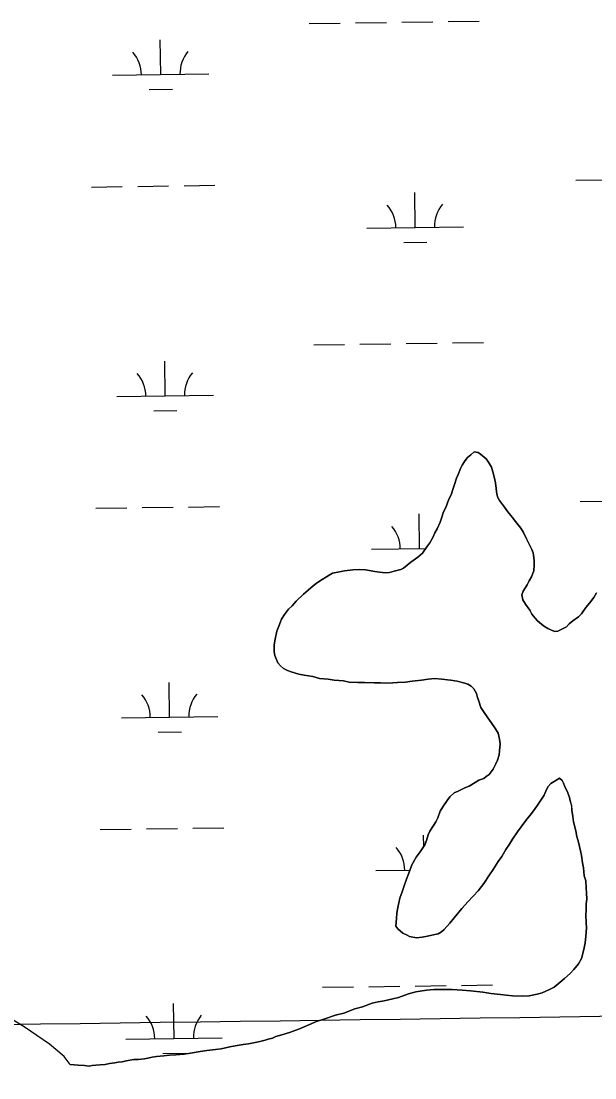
# Model space of a CAD drawing. Extents: x 3767014 to 3805179, y 361544 to 387384.
# Drawn here: x 3783490 to 3784085, y 373138 to 374232 of the extents above; entities that cross this region are included whole.
import ezdxf

# ---------------------------------------------------------------- set-up
doc = ezdxf.new("R2010")
doc.units = 0
for name, color, linetype in [('V-GRID-MAJR', 7, 'Continuous'), ('V-TOPO-SHOR', 7, 'Continuous'), ('V-WETL-SWMP', 7, 'Continuous')]:
    doc.layers.add(name, color=color, linetype=linetype)

msp = doc.modelspace()

# ---------------------------------------------------------------- linework, layer by layer
at = {"layer": 'V-GRID-MAJR'}
msp.add_spline([(3771169.95, 373025.6), (3773820.257, 373061.356), (3779120.863, 373133.445), (3784421.458, 373206.305), (3789722.043, 373279.937), (3795022.617, 373354.339), (3800323.181, 373429.512), (3802973.458, 373467.388)], degree=3, dxfattribs=at)
at = {"layer": 'V-TOPO-SHOR'}
for points in [[(3783926.312, 373550.701), (3783919.233, 373551.279), (3783912.122, 373550.673), (3783905.394, 373549.663), (3783895.517, 373548.733), (3783888.789, 373547.726), (3783880.497, 373547.15), (3783875.76, 373546.878), (3783868.264, 373546.675), (3783862.749, 373546.818), (3783856.447, 373546.98), (3783846.205, 373547.244), (3783839.508, 373547.416), (3783830.448, 373547.65), (3783824.57, 373548.983), (3783814.731, 373549.63), (3783808.448, 373550.581), (3783799.803, 373551.59), (3783792.752, 373553.349), (3783783.722, 373554.765), (3783778.24, 373556.088), (3783770.41, 373558.261), (3783766.503, 373559.543), (3783762.221, 373561.625), (3783759.138, 373564.464), (3783756.464, 373567.685), (3783753.504, 373575.251), (3783752.818, 373579.21), (3783752.605, 373586.312), (3783753.545, 373592.2), (3783755.335, 373600.433), (3783757.436, 373605.502), (3783760.386, 373612.916), (3783763.265, 373617.571), (3783767.357, 373623.379), (3783771.387, 373626.824), (3783775.449, 373631.448), (3783783.124, 373638.741), (3783787.964, 373642.952), (3783793.207, 373647.547), (3783796.025, 373649.841), (3783799.629, 373652.112), (3783802.437, 373654.011), (3783806.842, 373656.657), (3783809.65, 373658.555), (3783813.246, 373660.433), (3783820.378, 373661.828), (3783825.528, 373662.877), (3783834.226, 373663.837), (3783840.944, 373664.451), (3783847.235, 373663.894), (3783857.043, 373662.065), (3783861.759, 373661.549), (3783868.053, 373660.994), (3783872.002, 373661.287), (3783877.162, 373662.731), (3783883.9, 373664.134), (3783886.698, 373665.639), (3783890.325, 373668.699), (3783894.345, 373671.748), (3783901.577, 373677.081), (3783906.416, 373681.292), (3783910.922, 373687.878), (3783913.781, 373691.745), (3783917.084, 373697.574), (3783919.175, 373702.251), (3783921.649, 373706.523), (3783924.58, 373713.149), (3783925.872, 373717.452), (3783928.014, 373724.097), (3783930.49, 373728.369), (3783933.47, 373736.965), (3783935.954, 373741.63), (3783938.097, 373748.276), (3783939.381, 373752.186), (3783941.523, 373758.831), (3783943.198, 373762.731), (3783945.725, 373768.971), (3783947.393, 373772.477), (3783950.665, 373777.122), (3783953.111, 373780.215), (3783956.332, 373782.889), (3783959.957, 373785.949), (3783963.887, 373785.455), (3783966.605, 373783.809), (3783972.39, 373778.928), (3783974.664, 373775.324), (3783977.682, 373770.12), (3783979.137, 373765.352), (3783980.58, 373760.191), (3783981.996, 373753.849), (3783982.641, 373748.313), (3783983.276, 373742.384), (3783984.367, 373738.808), (3783986.255, 373735.607), (3783991.203, 373728.777), (3783994.628, 373723.96), (3783999.213, 373718.322), (3784002.648, 373713.898), (3784008.384, 373707.05), (3784011.03, 373702.647)], [(3784011.03, 373702.647), (3784014.008, 373695.87), (3784016.644, 373691.071), (3784019.644, 373685.081), (3784021.129, 373681.495), (3784021.794, 373676.748), (3784022.087, 373672.797), (3784021.995, 373669.254), (3784021.833, 373662.95), (3784019.308, 373656.708), (3784016.832, 373652.436), (3784014.761, 373648.547), (3784010.649, 373641.952), (3784009.367, 373638.042), (3784010.418, 373632.892), (3784013.064, 373628.489), (3784017.629, 373622.064), (3784019.496, 373618.074), (3784022.939, 373614.044), (3784025.626, 373611.216), (3784031.797, 373605.932), (3784036.061, 373603.063), (3784043.079, 373600.124), (3784046.634, 373600.427), (3784052.625, 373603.425), (3784055.422, 373604.93), (3784058.261, 373608.011), (3784062.281, 373611.06), (3784067.907, 373615.25), (3784071.141, 373618.322), (3784075.646, 373624.907), (3784079.312, 373629.541), (3784083.797, 373635.339), (3784086.677, 373639.996)], [(3784062.191, 373408.453), (3784061.183, 373415.179), (3784060.901, 373419.523), (3784059.457, 373424.686), (3784058.761, 373428.249), (3784056.911, 373433.027), (3784053.549, 373440.21), (3784052.439, 373442.997), (3784050.933, 373445.797), (3784048.236, 373448.23), (3784042.631, 373444.828), (3784039.419, 373442.544), (3784036.581, 373439.464), (3784034.924, 373436.353), (3784032.407, 373430.504), (3784029.548, 373426.638), (3784025.448, 373420.436), (3784022.992, 373416.951), (3784018.094, 373410.377), (3784014.428, 373405.74), (3784008.71, 373398.005), (3784004.628, 373392.59), (3783999.709, 373385.227), (3783996.415, 373379.794), (3783992.727, 373374.371), (3783988.596, 373366.988), (3783984.918, 373361.958), (3783979.585, 373353.817), (3783975.888, 373347.999), (3783969.746, 373339.092), (3783964.039, 373331.748), (3783953.504, 373320.588), (3783947.007, 373313.267), (3783939.268, 373303.61), (3783934.793, 373298.208), (3783928.713, 373291.662), (3783925.884, 373288.975), (3783922.683, 373287.087), (3783919.118, 373286.391), (3783911.581, 373284.615), (3783906.037, 373283.575), (3783900.108, 373282.938), (3783893.049, 373284.302), (3783890.321, 373285.555), (3783886.039, 373287.636), (3783880.636, 373292.111), (3783878.735, 373294.918), (3783879.333, 373302.789), (3783879.868, 373308.292), (3783880.808, 373314.182), (3783883.03, 373323.978), (3783885.172, 373330.623), (3783887.304, 373336.876), (3783889.842, 373343.511), (3783893.225, 373352.492), (3783895.347, 373358.349), (3783899.893, 373366.51), (3783903.975, 373371.923), (3783908.894, 373379.286), (3783910.582, 373383.578), (3783912.308, 373389.448), (3783913.986, 373393.345), (3783917.682, 373399.164), (3783920.148, 373403.043), (3783922.229, 373407.325), (3783924.764, 373413.961), (3783927.25, 373418.626), (3783931.756, 373425.212), (3783934.613, 373429.081), (3783939.049, 373432.909), (3783943.432, 373434.766), (3783950.221, 373438.139), (3783954.604, 373439.997), (3783961.008, 373443.773), (3783964.614, 373446.047), (3783969.785, 373447.884), (3783972.2, 373449.792), (3783975.411, 373452.076), (3783979.493, 373457.489), (3783982.393, 373462.932), (3783984.07, 373466.832), (3783985.786, 373472.306), (3783986.292, 373476.629), (3783986.87, 373483.709), (3783986.202, 373488.457), (3783984.789, 373494.799), (3783982.145, 373499.204), (3783977.588, 373506.022), (3783974.166, 373510.839), (3783969.601, 373517.266), (3783966.945, 373521.276), (3783964.753, 373528.032), (3783963.269, 373531.618), (3783962.197, 373535.982), (3783959.562, 373540.781), (3783956.877, 373543.607), (3783953.381, 373545.669), (3783950.249, 373546.538), (3783942.422, 373548.711), (3783935.352, 373549.679), (3783926.312, 373550.701)], [(3783541.184, 373151.845), (3783549.446, 373151.239), (3783556.132, 373150.672), (3783560.849, 373150.156), (3783564.019, 373150.862), (3783567.97, 373151.155), (3783572.314, 373151.438), (3783577.444, 373151.7), (3783582.201, 373152.761), (3783587.737, 373153.406), (3783590.907, 373154.112), (3783595.251, 373154.397), (3783599.22, 373155.476), (3783607.14, 373156.848), (3783611.877, 373157.121), (3783618.199, 373157.748), (3783621.767, 373158.444), (3783626.129, 373159.515), (3783630.876, 373160.181), (3783638.38, 373160.774), (3783644.309, 373161.411), (3783650.623, 373161.643), (3783659.321, 373162.601), (3783666.046, 373163.611), (3783675.946, 373165.327), (3783683.067, 373166.327), (3783691.763, 373167.285), (3783697.692, 373167.922), (3783706.814, 373170.052), (3783712.36, 373171.09), (3783720.673, 373172.454), (3783726.206, 373173.099), (3783732.944, 373174.502), (3783737.702, 373175.563), (3783743.256, 373176.997), (3783746.439, 373178.099), (3783750.803, 373179.168), (3783754.389, 373180.652), (3783758.358, 373181.734), (3783763.922, 373183.561), (3783769.489, 373185.389), (3783779.035, 373188.691), (3783786.207, 373191.66), (3783796.57, 373196.123), (3783804.125, 373198.687), (3783816.054, 373202.718), (3783824.781, 373204.858), (3783836.325, 373209.292), (3783844.265, 373211.45), (3783854.215, 373215.137), (3783860.557, 373216.552), (3783866.497, 373217.58), (3783875.618, 373219.712), (3783881.568, 373221.133), (3783891.91, 373224.809), (3783899.457, 373226.98), (3783910.537, 373228.668), (3783918.041, 373229.262), (3783930.263, 373229.342), (3783936.97, 373229.563), (3783947.595, 373228.895), (3783956.242, 373227.885), (3783968.827, 373226.773), (3783977.068, 373225.379), (3783987.29, 373224.328), (3783993.18, 373223.388), (3783999.471, 373222.831), (3784010.106, 373222.557), (3784016.814, 373222.78), (3784025.137, 373224.537), (3784030.3, 373225.979), (3784037.873, 373229.331), (3784042.672, 373231.967), (3784049.106, 373236.927), (3784053.54, 373240.753), (3784059.199, 373246.127), (3784063.24, 373249.965), (3784068.128, 373256.146), (3784071.026, 373261.589), (3784073.633, 373270.984), (3784074.987, 373277.65), (3784075.554, 373284.336), (3784076.181, 373293.387), (3784075.919, 373298.519), (3784075.739, 373306.801), (3784075.859, 373311.528), (3784076.031, 373318.225), (3784076.548, 373322.941), (3784076.326, 373329.646), (3784076.054, 373334.385), (3784075.458, 373341.889), (3784074.014, 373347.05), (3784073.045, 373355.355), (3784071.997, 373360.506), (3784071.006, 373368.02), (3784069.957, 373373.171), (3784067.817, 373381.897), (3784066.392, 373387.849), (3784065.363, 373393.788), (3784062.838, 373402.918), (3784062.191, 373408.453)], [(3783541.184, 373151.845), (3783535.026, 373159.963), (3783519.756, 373172.772), (3783493.791, 373190.63), (3783477.811, 373200.594)]]:
    msp.add_lwpolyline(points, dxfattribs=at)
at = {"layer": 'V-WETL-SWMP'}
for p, q in [((3783788.972, 374229.611), (3783820.969, 374230.055)), ((3783836.967, 374230.278), (3783868.964, 374230.722)), ((3783884.962, 374230.944), (3783916.959, 374231.389)), ((3783932.958, 374231.611), (3783964.955, 374232.055)), ((3783635.099, 374176.726), (3783634.599, 374212.723)), ((3783585.104, 374176.032), (3783685.095, 374177.421)), ((3783623.315, 374161.13), (3783647.313, 374161.464)), ((3783563.302, 374060.286), (3783595.299, 374060.73)), ((3783611.297, 374060.953), (3783643.294, 374061.397)), ((3783659.293, 374061.619), (3783691.289, 374062.064)), ((3784065.161, 374067.257), (3784097.158, 374067.702)), ((3783898.758, 374018.511), (3783898.258, 374054.508)), ((3783848.763, 374017.817), (3783948.754, 374019.206)), ((3783886.974, 374002.915), (3783910.972, 374003.249)), ((3783793.592, 373896.968), (3783825.589, 373897.412)), ((3783841.588, 373897.635), (3783873.585, 373898.079)), ((3783889.583, 373898.301), (3783921.58, 373898.746)), ((3783937.579, 373898.968), (3783969.576, 373899.413)), ((3783639.72, 373844.084), (3783639.22, 373880.08)), ((3783589.725, 373843.389), (3783689.715, 373844.778)), ((3783627.936, 373828.487), (3783651.933, 373828.821)), ((3784069.782, 373734.614), (3784101.779, 373735.059)), ((3783567.923, 373727.643), (3783599.92, 373728.088)), ((3783615.918, 373728.31), (3783647.915, 373728.754)), ((3783663.913, 373728.976), (3783695.91, 373729.421)), ((3783903.379, 373685.868), (3783902.879, 373721.865)), ((3783853.384, 373685.174), (3783909.605, 373685.955)), ((3783891.595, 373670.272), (3783892.414, 373670.284)), ((3783644.341, 373511.441), (3783643.841, 373547.437)), ((3783594.346, 373510.746), (3783694.336, 373512.135)), ((3783632.557, 373495.844), (3783656.554, 373496.178)), ((3783572.543, 373395), (3783604.54, 373395.445)), ((3783620.539, 373395.667), (3783652.536, 373396.111)), ((3783668.534, 373396.334), (3783700.531, 373396.778)), ((3783907.664, 373377.445), (3783907.5, 373389.222)), ((3783858.005, 373352.531), (3783893.418, 373353.023)), ((3783802.834, 373231.682), (3783834.831, 373232.127)), ((3783850.829, 373232.349), (3783882.826, 373232.793)), ((3783898.825, 373233.016), (3783930.822, 373233.46)), ((3783946.82, 373233.682), (3783978.817, 373234.127)), ((3783648.962, 373178.798), (3783648.462, 373214.794)), ((3783598.967, 373178.103), (3783698.957, 373179.492)), ((3783637.177, 373163.202), (3783661.175, 373163.535))]:
    msp.add_line(p, q, dxfattribs=at)
for points in [[(3784009.367, 373638.043), (3784010.65, 373641.952), (3784014.762, 373648.547), (3784016.833, 373652.436), (3784019.308, 373656.708), (3784021.833, 373662.95), (3784021.995, 373669.253), (3784022.087, 373672.798), (3784021.794, 373676.748), (3784021.128, 373681.495), (3784019.643, 373685.081), (3784016.644, 373691.071), (3784014.008, 373695.869), (3784011.029, 373702.646), (3784008.383, 373707.05), (3784002.647, 373713.899), (3783999.213, 373718.323), (3783994.628, 373723.96), (3783991.204, 373728.778), (3783986.256, 373735.607), (3783984.367, 373738.809), (3783983.276, 373742.384), (3783982.641, 373748.313), (3783981.995, 373753.849), (3783980.581, 373760.192), (3783979.137, 373765.353), (3783977.683, 373770.121), (3783974.664, 373775.323), (3783972.391, 373778.929), (3783966.604, 373783.808), (3783963.887, 373785.455), (3783959.958, 373785.95), (3783956.332, 373782.89), (3783953.11, 373780.214), (3783950.665, 373777.123), (3783947.392, 373772.477), (3783945.725, 373768.972), (3783943.199, 373762.73), (3783941.522, 373758.832), (3783939.38, 373752.186), (3783938.097, 373748.277), (3783935.955, 373741.631), (3783933.47, 373736.965), (3783930.49, 373728.37), (3783928.015, 373724.097), (3783925.873, 373717.451), (3783924.58, 373713.149), (3783921.65, 373706.523), (3783919.175, 373702.251), (3783917.084, 373697.574), (3783913.78, 373691.746), (3783910.921, 373687.878), (3783906.416, 373681.293), (3783901.577, 373677.082), (3783894.345, 373671.749), (3783890.325, 373668.699), (3783886.698, 373665.639), (3783883.9, 373664.134), (3783877.163, 373662.731), (3783872.002, 373661.287), (3783868.052, 373660.994), (3783861.76, 373661.55), (3783857.043, 373662.066), (3783847.235, 373663.895), (3783840.943, 373664.451), (3783834.226, 373663.836), (3783825.529, 373662.877), (3783820.378, 373661.827), (3783813.247, 373660.434), (3783809.651, 373658.555), (3783806.842, 373656.657), (3783802.438, 373654.011), (3783799.63, 373652.112), (3783796.024, 373649.84), (3783793.206, 373647.547), (3783787.963, 373642.952), (3783783.125, 373638.74), (3783775.448, 373631.448), (3783771.387, 373626.823), (3783767.356, 373623.379), (3783763.265, 373617.571), (3783760.386, 373612.915), (3783757.436, 373605.502), (3783755.335, 373600.432), (3783753.546, 373592.2), (3783752.606, 373586.311), (3783752.818, 373579.21), (3783753.504, 373575.251), (3783756.463, 373567.685), (3783759.139, 373564.463), (3783762.22, 373561.625), (3783766.502, 373559.543), (3783770.411, 373558.26), (3783778.239, 373556.088), (3783783.723, 373554.764), (3783792.753, 373553.349), (3783799.803, 373551.591), (3783808.449, 373550.581), (3783814.732, 373549.631), (3783824.569, 373548.983), (3783830.448, 373547.649)], [(3784086.677, 373639.996), (3784083.798, 373635.34), (3784079.312, 373629.542), (3784075.646, 373624.907), (3784071.14, 373618.322), (3784067.908, 373615.251), (3784062.281, 373611.06), (3784058.261, 373608.01), (3784055.422, 373604.93), (3784052.624, 373603.425), (3784046.635, 373600.426), (3784043.079, 373600.123), (3784036.06, 373603.063), (3784031.797, 373605.932), (3784025.626, 373611.215), (3784022.94, 373614.043), (3784019.496, 373618.074), (3784017.628, 373622.064), (3784013.063, 373628.488), (3784010.417, 373632.892), (3784009.367, 373638.043)], [(3783830.448, 373547.649), (3783839.508, 373547.416), (3783846.205, 373547.244), (3783856.447, 373546.98), (3783862.749, 373546.818), (3783868.264, 373546.676), (3783875.759, 373546.878), (3783880.496, 373547.15), (3783888.789, 373547.725), (3783895.516, 373548.734), (3783905.394, 373549.663), (3783912.121, 373550.672), (3783919.232, 373551.278), (3783926.312, 373550.701), (3783935.352, 373549.68), (3783942.423, 373548.71), (3783950.25, 373546.538), (3783953.381, 373545.669), (3783956.876, 373543.608), (3783959.562, 373540.78), (3783962.198, 373535.982), (3783963.269, 373531.618), (3783964.753, 373528.032), (3783966.944, 373521.275), (3783969.6, 373517.265), (3783974.165, 373510.84), (3783977.589, 373506.022), (3783982.144, 373499.204), (3783984.79, 373494.8), (3783986.203, 373488.456), (3783986.869, 373483.709), (3783986.293, 373476.629), (3783985.787, 373472.306), (3783984.07, 373466.831), (3783982.393, 373462.933), (3783979.493, 373457.489), (3783975.412, 373452.075), (3783972.2, 373449.793), (3783969.786, 373447.884), (3783964.614, 373446.046), (3783961.008, 373443.774), (3783954.604, 373439.997), (3783950.22, 373438.139), (3783943.432, 373434.766), (3783939.049, 373432.908), (3783934.614, 373429.08), (3783931.755, 373425.212), (3783927.25, 373418.626), (3783924.765, 373413.96), (3783922.229, 373407.324), (3783920.148, 373403.042), (3783917.683, 373399.163), (3783913.986, 373393.346), (3783912.309, 373389.447), (3783910.581, 373383.579), (3783908.894, 373379.286), (3783903.974, 373371.924), (3783899.893, 373366.51), (3783895.347, 373358.349), (3783893.225, 373352.491), (3783889.841, 373343.512), (3783887.305, 373336.876), (3783885.173, 373330.624), (3783883.031, 373323.978), (3783880.808, 373314.181), (3783879.868, 373308.292), (3783879.333, 373302.788), (3783878.736, 373294.919), (3783880.635, 373292.111), (3783886.038, 373287.636), (3783890.32, 373285.555), (3783893.048, 373284.302), (3783900.108, 373282.938), (3783906.037, 373283.574), (3783911.582, 373284.614), (3783919.117, 373286.391), (3783922.683, 373287.087), (3783925.885, 373288.976), (3783928.713, 373291.662), (3783934.794, 373298.207), (3783939.269, 373303.61), (3783947.007, 373313.266), (3783953.503, 373320.588), (3783964.038, 373331.748), (3783969.746, 373339.091), (3783975.888, 373347.999), (3783979.585, 373353.817), (3783984.919, 373361.957), (3783988.596, 373366.987), (3783992.728, 373374.37), (3783996.415, 373379.794), (3783999.708, 373385.227), (3784004.628, 373392.59), (3784008.709, 373398.004), (3784014.427, 373405.74), (3784018.094, 373410.376), (3784022.993, 373416.951), (3784025.448, 373420.436), (3784029.549, 373426.637), (3784032.408, 373430.505), (3784034.923, 373436.353)], [(3784034.923, 373436.353), (3784036.58, 373439.464), (3784039.419, 373442.545), (3784042.631, 373444.827), (3784048.237, 373448.23), (3784050.934, 373445.796), (3784052.438, 373442.998), (3784053.549, 373440.21), (3784056.912, 373433.028), (3784058.76, 373428.25), (3784059.457, 373424.685), (3784060.9, 373419.523), (3784061.183, 373415.18), (3784062.192, 373408.453), (3784062.838, 373402.918), (3784065.363, 373393.787), (3784066.392, 373387.848), (3784067.816, 373381.898), (3784069.957, 373373.171), (3784071.006, 373368.02), (3784071.996, 373360.505), (3784073.046, 373355.354), (3784074.015, 373347.051), (3784075.458, 373341.889), (3784076.054, 373334.385), (3784076.326, 373329.647), (3784076.548, 373322.941), (3784076.032, 373318.224), (3784075.86, 373311.527), (3784075.738, 373306.8), (3784075.919, 373298.518), (3784076.181, 373293.386), (3784075.554, 373284.336), (3784074.988, 373277.65), (3784073.634, 373270.984), (3784071.027, 373261.59), (3784068.128, 373256.146), (3784063.239, 373249.965), (3784059.198, 373246.127), (3784053.541, 373240.754), (3784049.107, 373236.927), (3784042.672, 373231.968), (3784037.874, 373229.332), (3784030.299, 373225.979), (3784025.137, 373224.536), (3784016.814, 373222.779), (3784010.107, 373222.557), (3783999.471, 373222.831), (3783993.179, 373223.387), (3783987.29, 373224.327), (3783977.069, 373225.378), (3783968.827, 373226.773), (3783956.242, 373227.885), (3783947.596, 373228.896), (3783936.97, 373229.563), (3783930.263, 373229.342), (3783918.041, 373229.262), (3783910.537, 373228.667), (3783899.456, 373226.981), (3783891.911, 373224.81), (3783881.568, 373221.134), (3783875.618, 373219.711), (3783866.497, 373217.58), (3783860.558, 373216.551), (3783854.215, 373215.137), (3783844.265, 373211.451), (3783836.326, 373209.291), (3783824.781, 373204.857), (3783816.054, 373202.717), (3783804.125, 373198.688), (3783796.569, 373196.123), (3783786.206, 373191.66), (3783779.034, 373188.691), (3783769.489, 373185.389), (3783763.923, 373183.561), (3783758.358, 373181.733), (3783754.388, 373180.653), (3783750.802, 373179.168), (3783746.439, 373178.098), (3783743.257, 373176.997), (3783737.701, 373175.564), (3783732.944, 373174.503), (3783726.207, 373173.1), (3783720.672, 373172.454), (3783712.359, 373171.091), (3783706.813, 373170.052), (3783697.692, 373167.921), (3783691.763, 373167.285), (3783683.067, 373166.327), (3783675.946, 373165.327), (3783666.047, 373163.611), (3783659.32, 373162.602), (3783650.623, 373161.643), (3783644.31, 373161.411), (3783638.381, 373160.775), (3783630.877, 373160.18), (3783626.129, 373159.514), (3783621.766, 373158.444), (3783618.2, 373157.747), (3783611.877, 373157.121), (3783607.14, 373156.849)], [(3783607.14, 373156.849), (3783599.221, 373155.476), (3783595.251, 373154.396), (3783590.908, 373154.113), (3783587.737, 373153.406), (3783582.201, 373152.76), (3783577.444, 373151.7), (3783572.313, 373151.438), (3783567.97, 373151.156), (3783564.02, 373150.863), (3783560.849, 373150.156), (3783556.132, 373150.672), (3783549.445, 373151.238), (3783541.183, 373151.845), (3783535.025, 373159.963), (3783519.755, 373172.772), (3783493.791, 373190.631), (3783477.811, 373200.593)]]:
    msp.add_lwpolyline(points, dxfattribs=at)
for centre, start, end in [((3783690.33, 374177.969), 140.024034, 181.567693), ((3783579.855, 374176.434), 0.024037, 41.567696), ((3783843.514, 374018.219), 0.024037, 41.567696), ((3783953.989, 374019.753), 140.024034, 181.567693), ((3783584.476, 373843.791), 0.024037, 41.567696), ((3783694.951, 373845.326), 140.024034, 181.567693), ((3783848.135, 373685.576), 0.024037, 41.567696), ((3783589.097, 373511.148), 0.024037, 41.567696), ((3783699.572, 373512.683), 140.024034, 181.567693), ((3783852.756, 373352.933), 0.024037, 41.567696), ((3783593.718, 373178.505), 0.024037, 41.567696), ((3783704.193, 373180.04), 140.024034, 181.567693)]:
    msp.add_arc(centre, 35.246, start, end, dxfattribs=at)

doc.saveas('drawing.dxf')
